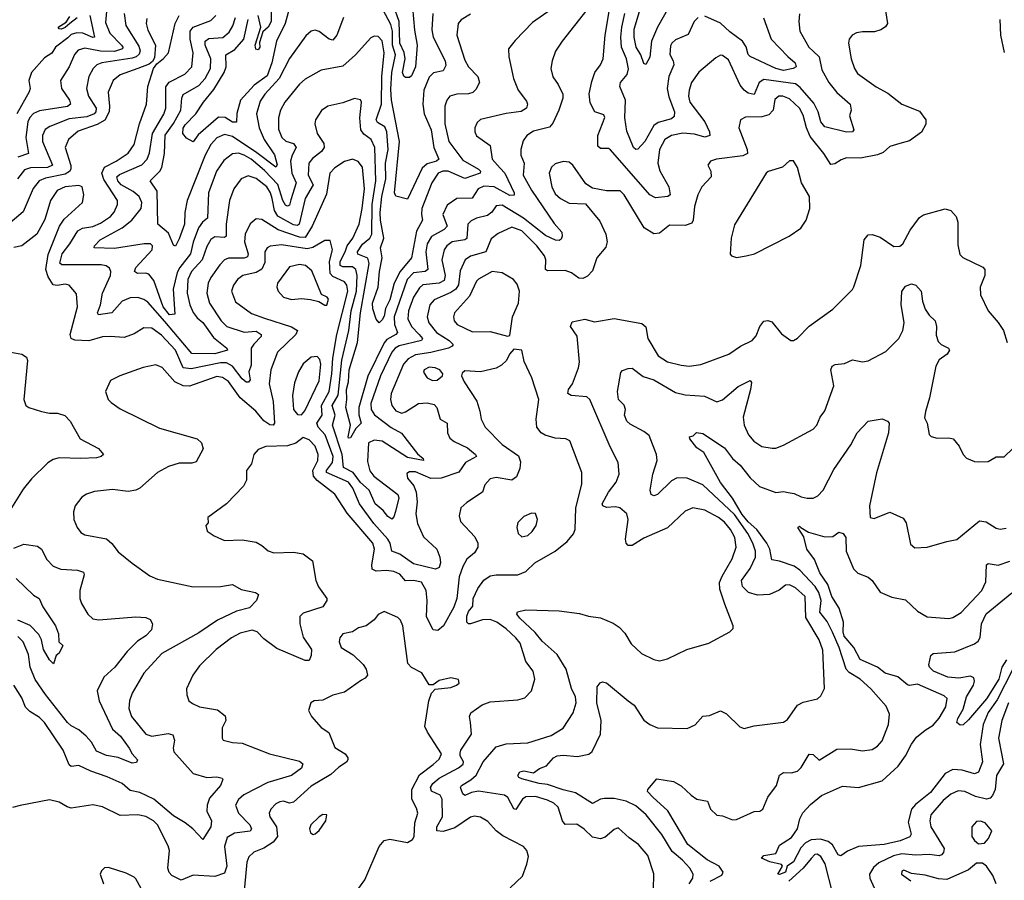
# Model space of a CAD drawing. Extents: x 1443846 to 1577407, y 839182 to 927291.
# Tile 513 of 535: x 1554974 to 1559976, y 903823 to 908194. Entities that reach past the tile are written whole.
import ezdxf

# ---------------------------------------------------------------- set-up
doc = ezdxf.new("R2010")
doc.units = 0

msp = doc.modelspace()

# ---------------------------------------------------------------- linework, layer by layer
at = {"layer": '0CON20XD'}
for points in [[(1558321.1, 908345), (1558214.3, 908155), (1558183.7, 908085), (1558175.9, 908004.1), (1558155, 907966.2), (1558145, 907971.2), (1558130.3, 908015), (1558106.8, 908055), (1558096.2, 908105), (1558095.6, 908145), (1558155, 908344.4)], [(1556362, 908318), (1556323.3, 908175), (1556279, 908085), (1556255, 907975.4), (1556231.5, 907908.5), (1556165, 907860.6), (1556095.8, 907785), (1556077.2, 907717.2), (1556075, 907672.5), (1556055, 907673.2), (1556017.6, 907697.6), (1555985, 907697.9), (1555880.7, 907609.3), (1555855, 907573.8), (1555821.4, 907591.4), (1555802.9, 907615), (1555805, 907642.5), (1555815, 907660.6), (1555869.1, 907715), (1555907.6, 907775), (1555960.3, 907839.7), (1556012.2, 907925), (1556023.2, 907955), (1556021.2, 908015), (1556067.8, 908042.2), (1556112.9, 908095), (1556135.4, 908195)], [(1559363.3, 908305), (1559383.1, 908175), (1559372.6, 908157.4), (1559348.6, 908141.4), (1559317.4, 908132.6), (1559255, 908132.7), (1559225, 908126.7), (1559204, 908115), (1559188.6, 908095), (1559184.3, 908075), (1559197.8, 907995), (1559214.4, 907945), (1559230.8, 907920.8), (1559325, 907852.7), (1559385, 907821.1), (1559455, 907764.3), (1559545, 907729.2), (1559578, 907685), (1559577.3, 907662.7), (1559555, 907622), (1559495, 907578), (1559445, 907565.6), (1559395, 907549.4), (1559360.9, 907519.1), (1559332.4, 907507.6), (1559245, 907490.5), (1559175, 907491.8), (1559147.7, 907482.3), (1559115, 907461.2), (1559095, 907458.9), (1559060, 907515), (1558990.4, 907600.4), (1558971.2, 907645), (1558955, 907708.9), (1558936.3, 907745), (1558885, 907791.8), (1558851.2, 907805), (1558831.2, 907805), (1558810.9, 907789.1), (1558801.6, 907735), (1558779.8, 907710.2), (1558745, 907700.3), (1558660.7, 907699.3), (1558635.8, 907685), (1558627.8, 907645), (1558669.3, 907535), (1558670.9, 907515), (1558647.1, 907502.9), (1558514.2, 907485.8), (1558484, 907475), (1558470.8, 907455), (1558485, 907423.8), (1558487.3, 907395), (1558439.2, 907345), (1558418.9, 907305), (1558402.8, 907245), (1558396.4, 907175), (1558388.9, 907161.1), (1558355, 907148.1), (1558275, 907149.6), (1558225, 907109.1), (1558195.8, 907105.8), (1558147.1, 907137.1), (1558045.6, 907305), (1558025, 907324), (1557955, 907324.3), (1557885, 907337.5), (1557850.9, 907360.9), (1557785, 907454.4), (1557765, 907470.6), (1557735, 907474.4), (1557695, 907461.2), (1557676.2, 907445), (1557664, 907415), (1557676.8, 907345), (1557695, 907310), (1557721.4, 907285), (1557765, 907261.5), (1557848.3, 907258.3), (1557920.9, 907170.9), (1557952.5, 907105), (1557958, 907065), (1557951.7, 907038.3), (1557905.6, 906984.4)], [(1555414.8, 908235.2), (1555409.5, 908179.5), (1555431.3, 908125), (1555491.9, 908065), (1555498.2, 908055), (1555496.2, 908045), (1555455, 908032.1), (1555384.5, 908034.5), (1555305, 908049.3), (1555270.9, 908039.1), (1555252.5, 908017.5), (1555226.1, 907955), (1555180.9, 907885), (1555186.9, 907845), (1555226.4, 907785), (1555232.3, 907765), (1555216.6, 907753.4), (1555075, 907730.4), (1555045, 907716.7), (1555025, 907696.6), (1555016, 907675), (1555004.8, 907595), (1555018.5, 907515), (1554965, 907495.2)], [(1557675, 908245.5), (1557579.8, 908180.2), (1557491.2, 908088.8), (1557457.5, 908045), (1557458.9, 908005), (1557482.9, 907895), (1557506.2, 907835), (1557549.3, 907779.3), (1557553.3, 907765), (1557548.8, 907745), (1557522.1, 907727.9), (1557445, 907718.1), (1557315, 907686.9), (1557298.3, 907671.7), (1557285.6, 907645), (1557285.6, 907625), (1557295, 907604.2), (1557363.5, 907555), (1557374.6, 907485), (1557415, 907440), (1557439.2, 907415), (1557486.5, 907315), (1557487, 907303), (1557465, 907301.5), (1557385, 907345.4), (1557332.4, 907347.6), (1557303.4, 907335), (1557273.4, 907286.6), (1557195, 907285.4), (1557145, 907252.5), (1557124.1, 907205), (1557145.5, 907144.5), (1557131, 907129), (1557066.5, 907093.5), (1557043.6, 907055), (1557037.4, 907015), (1557047.8, 906925), (1557034.5, 906915.5), (1556975, 906907.6), (1556943.2, 906875), (1556877.2, 906685), (1556878, 906645), (1556893.2, 906605), (1556885.5, 906595), (1556840, 906570), (1556825, 906552.2), (1556743.6, 906383.6), (1556696.5, 906225), (1556697.5, 906187.5), (1556708.2, 906145), (1556682.1, 906117.9), (1556655, 906070), (1556645, 906068.8), (1556642.7, 906075), (1556654.7, 906135), (1556630.3, 906225), (1556636.7, 906265), (1556634.7, 906315), (1556644.7, 906355), (1556648.3, 906415), (1556690.1, 906555), (1556706.4, 906705), (1556749.5, 906955), (1556742.2, 906982.2), (1556692.7, 907002.7), (1556689.7, 907015), (1556715, 907053.4), (1556752.9, 907085), (1556763.7, 907105), (1556764, 907255), (1556782.8, 907375), (1556777.7, 907545), (1556760.4, 907585), (1556722.8, 907612.8), (1556707.4, 907635), (1556701.8, 907695), (1556710, 907775), (1556705, 907786.2), (1556675, 907794), (1556615, 907771.9), (1556538.8, 907755), (1556508.2, 907731.8), (1556476.7, 907685), (1556473.1, 907665), (1556485.5, 907615), (1556519.1, 907565), (1556521.2, 907545), (1556508, 907525), (1556461, 907489), (1556443.4, 907465), (1556440, 907405), (1556465.5, 907355), (1556424.3, 907285.7), (1556393.7, 907155), (1556385, 907148.1), (1556365, 907151.9), (1556285, 907196.5), (1556268.7, 907225), (1556256.5, 907285), (1556247.5, 907315), (1556229.3, 907345), (1556175, 907387.9), (1556135, 907401.2), (1556099.5, 907385), (1556062.5, 907335), (1556040, 907275), (1556023, 907155), (1556023.5, 907095), (1556015, 907087.3), (1555965, 907091.3), (1555945, 907078.2), (1555925, 907042.2), (1555901.3, 906975), (1555847.8, 906915), (1555828.4, 906875), (1555824.8, 906805), (1555838.1, 906745), (1555855, 906706.2), (1555875, 906679.5), (1555905.4, 906655.4), (1555959.3, 906579.3), (1556026.9, 906525), (1556030.6, 906515), (1555965, 906497.5), (1555848.7, 906498.7), (1555711.8, 906661.8), (1555625, 906758.4), (1555605, 906773.3), (1555575, 906783.1), (1555535, 906781.1), (1555495.6, 906765), (1555442.9, 906705), (1555374.7, 906694.7), (1555369.1, 906705), (1555384.8, 906745), (1555395.2, 906805), (1555435.4, 906895.4), (1555437.5, 906915), (1555431.1, 906931.1), (1555413.4, 906943.4), (1555388.4, 906948.4), (1555188.8, 906948.8), (1555177.7, 906957.7), (1555189.3, 907005), (1555229.4, 907055), (1555269.1, 907120.9), (1555293.1, 907135), (1555345, 907144.3), (1555385, 907159.8), (1555435, 907193.5), (1555453.5, 907216.5), (1555471.5, 907255), (1555470.3, 907275), (1555401.8, 907381.8), (1555391.3, 907415), (1555405, 907445.6), (1555465, 907475.2), (1555525, 907516.1), (1555555, 907559.4), (1555582.9, 907665), (1555618.7, 907765), (1555624.8, 907855.2), (1555654.5, 907945.5), (1555670.7, 907969.3), (1555705, 907995.8), (1555729.5, 908025), (1555763.9, 908175), (1555784.2, 908215.8)], [(1556252.4, 908265), (1556251.7, 908185), (1556236.6, 908155), (1556208.8, 908131.2), (1556191.8, 908078.2), (1556194.4, 908055), (1556185, 908040), (1556174.4, 908044.4), (1556170, 908065), (1556198.9, 908155), (1556185.2, 908215.2)], [(1557855, 908244.2), (1557730, 908085), (1557696.7, 908033.3), (1557679.4, 907985), (1557673.3, 907945), (1557683.3, 907903.3), (1557709.5, 907865), (1557733.1, 907815), (1557732.9, 907795), (1557713.8, 907735), (1557682.5, 907667.5), (1557665, 907647.1), (1557585, 907627.5), (1557550, 907605), (1557532, 907578), (1557520, 907535), (1557520.9, 907505), (1557536.2, 907465), (1557531.7, 907405), (1557575, 907328), (1557688.9, 907158.9), (1557728.2, 907115), (1557730.5, 907095), (1557725, 907078.8), (1557715, 907071.9), (1557696.4, 907073.6), (1557645, 907097.5), (1557534.3, 907185), (1557425, 907251.6), (1557395, 907247.8), (1557373.3, 907216.7), (1557350.6, 907199.4), (1557294.1, 907185.9), (1557267, 907173), (1557250.8, 907155), (1557245, 907082.1), (1557234.8, 907075.2), (1557170.5, 907065), (1557144.8, 907045.2), (1557130.8, 907025), (1557119, 906975), (1557135.9, 906894.1), (1557131.3, 906868.7), (1557104.6, 906855.4), (1557022.9, 906847.1), (1557005, 906832.5), (1556975.6, 906785), (1556949.8, 906715), (1556946, 906675), (1556964.8, 906635), (1557004.4, 906594.4), (1557019.7, 906575), (1557015.9, 906564.1), (1556902.3, 906537.7), (1556881.7, 906525), (1556865.2, 906505), (1556806.4, 906385), (1556758.1, 906245), (1556759.1, 906215), (1556776.8, 906186.8), (1556862, 906122), (1556914, 906094), (1556995, 905988.9), (1557023.8, 905965), (1557026.2, 905955), (1556945, 905970.6), (1556815, 906053), (1556775, 906057.9), (1556745.7, 906044.3), (1556740.7, 905950.7), (1556752.9, 905902.9), (1556772.9, 905875), (1556895, 905783.3), (1556900.9, 905765), (1556883.8, 905696.2), (1556875, 905668.8), (1556865, 905658), (1556845, 905670.6), (1556821.3, 905701.3), (1556780.2, 905735), (1556749.3, 905805), (1556705, 905843), (1556668.6, 905895), (1556619.4, 905919.4), (1556612.8, 905985), (1556563.3, 906135), (1556576.8, 906185), (1556561.1, 906235), (1556592.6, 906287.4), (1556611.3, 906465), (1556645.9, 906615), (1556658.1, 906715), (1556684.5, 906815), (1556688.6, 906895), (1556681.2, 906925), (1556665, 906938.5), (1556615, 906939.5), (1556602.5, 906945), (1556602.7, 906965), (1556628, 907015)], [(1557073.1, 908225), (1557067.1, 908142.9), (1557074.5, 908104.5), (1557135.2, 907985.2), (1557138.6, 907961.4), (1557125.3, 907934.7), (1557075.7, 907924.3), (1557055, 907901.8), (1557026.5, 907835), (1557022.2, 907765), (1557029.4, 907715), (1557065.2, 907635), (1557078.4, 907545), (1557102.7, 907485), (1557092.2, 907475), (1557045, 907461.4), (1557019.5, 907440.5), (1556945, 907283.1), (1556885, 907297.5), (1556877.5, 907315), (1556904.1, 907575), (1556863.1, 907785), (1556860.4, 907840.4), (1556865.3, 907925), (1556883.9, 908015), (1556868.6, 908065), (1556868.7, 908135), (1556860, 908169.9), (1556819.8, 908245)], [(1556969.4, 908255), (1556980.7, 908140.7), (1556994, 908065), (1556984.4, 907955), (1556965, 907908), (1556955, 907900.8), (1556935, 907900), (1556925, 907907.5), (1556919.4, 907925), (1556932, 907995), (1556926.8, 908026.8), (1556905.9, 908075), (1556902.2, 908185), (1556872.8, 908265)], [(1558936.4, 908223.6), (1558932.2, 908185), (1558936.7, 908135), (1558982.9, 908055), (1559005, 908033.3), (1559036.1, 908005), (1559049.2, 907939.2), (1559084.5, 907874.5), (1559124.8, 907824.8), (1559193.8, 907765), (1559197.5, 907735), (1559190, 907705), (1559211.9, 907635), (1559205, 907624.6), (1559175, 907623.2), (1559065, 907648.9), (1559045, 907674.3), (1559031.1, 907725), (1559009.1, 907769.1), (1558939.9, 907849.9), (1558915, 907868.4), (1558755, 907889.8), (1558731.5, 907875), (1558705.9, 907814.1), (1558675, 907821.3), (1558655, 907835.3), (1558635, 907861.2), (1558575, 907990), (1558545, 908012.5), (1558535, 908014), (1558510.2, 907999.8), (1558425, 907927.5), (1558387.1, 907875), (1558375, 907836.2), (1558371.2, 907805), (1558379.4, 907775), (1558455.2, 907675), (1558479.1, 907625), (1558480, 907605), (1558455, 907597.5), (1558402.2, 907612.2), (1558343.1, 907616.9), (1558284.8, 907605.2), (1558251.2, 907585), (1558225.2, 907535), (1558215.7, 907465), (1558226.4, 907426.4), (1558272.7, 907345), (1558278.1, 907305), (1558267.5, 907295), (1558205, 907289.1), (1558175, 907304.5), (1557975, 907532.9), (1557965, 907539.3), (1557925, 907539.6), (1557911.1, 907551.1), (1557911.9, 907605), (1557946.4, 907696.4), (1557940.9, 907710.9), (1557896, 907726), (1557871.5, 907771.5), (1557866.4, 907816.4), (1557880.7, 907879.3), (1557895.3, 907925), (1557925.4, 907965), (1557938.7, 907995), (1557949, 908115), (1557970.4, 908245)], [(1555620, 908200), (1555616.5, 908175), (1555625, 908140), (1555663.8, 908065), (1555659.3, 908000.7), (1555648.9, 907981.1), (1555631.9, 907968.1), (1555575, 907945.2), (1555485, 907912.9), (1555448.9, 907885), (1555424.2, 907825), (1555431.2, 907755), (1555428.4, 907725), (1555406.4, 907683.6), (1555368.4, 907661.6), (1555271.9, 907628.1), (1555222.5, 907585), (1555206, 907544), (1555233.4, 907453.4), (1555234.1, 907435), (1555227.2, 907422.8), (1555205, 907409.8), (1555105, 907389.7), (1555072.5, 907375), (1555043.3, 907336.7), (1554992.1, 907217.9), (1554925, 907162.6)], [(1555330, 908215), (1555354.4, 908105.6), (1555345, 908102.9), (1555295, 908125.2), (1555265, 908127.5), (1555235, 908118.6), (1555217.9, 908102.1), (1555156.8, 908055), (1555137, 908023), (1555100.5, 907999.5), (1555034.8, 907925), (1555021.4, 907885), (1555026.7, 907845), (1555021.9, 907828.1), (1554959.8, 907715)], [(1555504.3, 908225), (1555513.6, 908163.6), (1555579.8, 908059.8), (1555586.1, 908035), (1555581.8, 908018.2), (1555565.3, 908005), (1555545, 907998.9), (1555391.4, 907975), (1555366.3, 907963.7), (1555347.3, 907945), (1555324.7, 907905), (1555314.2, 907845), (1555324.2, 907805), (1555362.7, 907745), (1555361.7, 907725), (1555352.4, 907715), (1555315, 907701.1), (1555225, 907690), (1555128, 907652), (1555104.4, 907635.6), (1555090, 907605), (1555089.8, 907575), (1555141.2, 907455), (1555115, 907442.7), (1555028.9, 907441.1), (1554998.1, 907431.9), (1554963, 907385)], [(1555266.3, 908203.7), (1555228.1, 908175), (1555205, 908154.4), (1555185, 908146.2), (1555175, 908146.7), (1555168.8, 908155), (1555209.5, 908180.5), (1555229.5, 908210.5)], [(1556351.7, 907278.3), (1556345, 907251.1), (1556335, 907247.3), (1556325, 907251.8), (1556310.8, 907275), (1556285, 907356.5), (1556218.5, 907428.5), (1556149.8, 907485), (1556115, 907505.8), (1556085, 907516.7), (1556055, 907512.7), (1556011.2, 907478.8), (1555974.8, 907425.2), (1555934.2, 907315), (1555927.7, 907185), (1555902.6, 907165), (1555883.1, 907136.9), (1555855.4, 907064.6), (1555842.5, 907005), (1555787.1, 906935), (1555775, 906909.3), (1555754.1, 906825), (1555762.2, 906697.8), (1555735, 906694.5), (1555702.7, 906735), (1555655, 906868.9), (1555630.7, 906900.7), (1555615, 906906.5), (1555572.5, 906905), (1555556.9, 906915), (1555563.8, 906935), (1555647.1, 907025), (1555649.5, 907045), (1555638, 907055), (1555605.9, 907055.9), (1555455, 907031.7), (1555352.5, 907035), (1555354.3, 907045), (1555383.6, 907075), (1555495, 907137.3), (1555543.6, 907176.4), (1555590.5, 907235), (1555595.2, 907265), (1555580.8, 907295), (1555551, 907321), (1555488.9, 907355), (1555472, 907375), (1555467.1, 907395), (1555481.7, 907408.3), (1555595, 907456.8), (1555621.2, 907485), (1555632.8, 907517.2), (1555649.3, 907615), (1555706.7, 907713.3), (1555717.2, 907745), (1555716.5, 907853.5), (1555733.2, 907876.8), (1555813, 907917), (1555848.9, 907955), (1555855.8, 908025), (1555839.8, 908095), (1555839.8, 908135), (1555855, 908155.7), (1555945, 908188.9), (1555970.8, 908215)], [(1556619.3, 908205), (1556585.3, 908115), (1556565, 908089.5), (1556545.8, 908095), (1556495, 908134.4), (1556475, 908140.6), (1556455, 908135.7), (1556428.1, 908111.9), (1556345, 907996.9), (1556292.4, 907895), (1556218.8, 907815), (1556195, 907780), (1556177.9, 907715), (1556191.5, 907645), (1556215.6, 907585), (1556268, 907508), (1556283, 907457), (1556275, 907444.7), (1556178.4, 907518.4), (1556055, 907600.9), (1556015, 907611), (1555975, 907594.3), (1555945, 907559.7), (1555916.2, 907505), (1555824.2, 907275), (1555812.9, 907215), (1555810.9, 907155), (1555785, 907081.2), (1555765, 907044), (1555755, 907048.8), (1555729.7, 907109.8), (1555675.7, 907155), (1555673.4, 907323.4), (1555637.5, 907375), (1555686.2, 907423.8), (1555696.2, 907443.8), (1555709.6, 907515), (1555712.9, 907607.1), (1555755, 907666.5), (1555792.1, 907735), (1555797.8, 907795), (1555805, 907813.5), (1555885, 907858.9), (1555915.7, 907895), (1555943.9, 907945), (1555945.5, 907995), (1555915.8, 908065), (1555916.7, 908085), (1555935, 908098.5), (1556006.1, 908103.9), (1556039.1, 908130.9), (1556057.7, 908162.3), (1556070.4, 908205)], [(1557265, 908221.3), (1557216.4, 908193.6), (1557201.2, 908175), (1557194.7, 908115), (1557235, 907988), (1557253.8, 907955), (1557302.2, 907905), (1557310, 907875), (1557291.2, 907838.8), (1557276.4, 907823.6), (1557253.5, 907816.5), (1557194.3, 907815.7), (1557160, 907805), (1557144.2, 907785.8), (1557133.9, 907755), (1557134.3, 907665), (1557154.2, 907575), (1557225, 907480.9), (1557305, 907435.3), (1557314.5, 907425), (1557314.3, 907415), (1557235, 907386.8), (1557150.8, 907425), (1557124.3, 907425), (1557100.4, 907415), (1557067.5, 907365), (1557017.5, 907235), (1557015.9, 907205), (1557020.4, 907175), (1556990.5, 907119.5), (1556964.8, 906985), (1556907.6, 906915), (1556876.9, 906855), (1556855, 906770.9), (1556832.2, 906727.7), (1556825, 906688.1), (1556815, 906668.9), (1556800, 906655), (1556785, 906673.3), (1556768.8, 906725), (1556766.5, 906755), (1556796, 906835), (1556801.6, 906915), (1556816, 906984), (1556807.5, 907035), (1556824.6, 907085), (1556806.6, 907175), (1556804.9, 907215), (1556813.3, 907295), (1556834.6, 907385), (1556832, 907465), (1556845.9, 907535), (1556839.1, 907625), (1556829.5, 907649.5), (1556791.7, 907671.7), (1556785.2, 907685), (1556812.5, 907765), (1556814, 907905), (1556825.9, 908025), (1556815, 908085.8), (1556795, 908108.6), (1556775, 908110.8), (1556758.3, 908101.7), (1556680.6, 908015), (1556615, 907957.9), (1556505, 907938.2), (1556425, 907891.8), (1556395, 907865.5), (1556321.1, 907775), (1556299.1, 907735), (1556288.2, 907695), (1556288.5, 907638.5), (1556305.6, 907595.6), (1556326, 907576), (1556365, 907564.3), (1556378.6, 907545), (1556358, 907505), (1556350.4, 907475), (1556356.2, 907415), (1556379.3, 907365), (1556351.7, 907278.3)], [(1558421.2, 908205), (1558401.1, 908185), (1558370.7, 908119.3), (1558305, 908091.8), (1558286.5, 908075), (1558279.9, 908060.1), (1558277.2, 908017.3), (1558293.9, 907985), (1558296.7, 907965), (1558272.6, 907905), (1558263.8, 907845), (1558271.2, 907801.2), (1558301.1, 907725), (1558298.4, 907701.6), (1558285, 907690.9), (1558217.6, 907672.4), (1558195, 907656.8), (1558149.7, 907575), (1558115, 907536.9), (1558105, 907534.4), (1558093.3, 907545), (1558058, 907628), (1558048, 907695), (1558051.6, 907785), (1558022.3, 907855), (1558026.2, 907875), (1558060.6, 907915), (1558066.5, 907943.5), (1558057, 907995), (1558031.3, 908055), (1558027.8, 908105), (1558032.8, 908155), (1558048.1, 908225)], [(1558752.7, 908202.7), (1558792.4, 908095), (1558876.3, 908006.3), (1558914.3, 907975), (1558919.4, 907955), (1558904, 907945), (1558855, 907936.2), (1558815.5, 907945), (1558685, 908006.2), (1558675, 908017.1), (1558665.2, 908055.2), (1558646.6, 908085), (1558581.4, 908131.4), (1558535, 908176), (1558455, 908211.5)], [(1559977.6, 908027.6), (1559959.2, 908115), (1559955.8, 908195)], [(1556628, 907015), (1556638.2, 907045), (1556666.7, 907085), (1556698.1, 907155), (1556714.8, 907234.8), (1556725.1, 907335), (1556715, 907444.3), (1556694.2, 907474.2), (1556665, 907484.6), (1556625, 907473.6), (1556575, 907440.9), (1556549.6, 907415), (1556532.6, 907307.4), (1556460.8, 907145), (1556425, 907088.1), (1556395, 907089), (1556286.6, 907126.6), (1556205, 907179.5), (1556175, 907183.1), (1556145, 907156.9), (1556120, 907105), (1556115.8, 907065), (1556134.7, 907005), (1556130.7, 906989.3), (1556115, 906983.1), (1556035, 906983.1), (1556015, 906973.8), (1555991.6, 906948.4), (1555944.7, 906885), (1555931.2, 906855), (1555924.7, 906805.3), (1555937.7, 906755), (1555998.2, 906665), (1556026.3, 906636.3), (1556115, 906607.6), (1556175, 906612.7), (1556200.9, 906595), (1556200.9, 906585), (1556163.4, 906546.6), (1556150.6, 906525), (1556150.6, 906439.4), (1556137.9, 906405), (1556145.4, 906365), (1556136.9, 906353.1), (1556125, 906353.6), (1556105, 906369.8), (1556055, 906433.4), (1556025, 906451.1), (1555995, 906451.3), (1555845, 906420.4), (1555805.1, 906425.1), (1555765, 906516.3), (1555695, 906592.2), (1555645, 906628), (1555605, 906628.2), (1555555, 906598.5), (1555505, 906580), (1555434.6, 906584.6), (1555395, 906582.7), (1555325, 906563.5), (1555255, 906566.6), (1555235.6, 906575), (1555230.8, 906595), (1555268.2, 906735), (1555262, 906802), (1555225, 906845.5), (1555205, 906850.8), (1555165, 906843.2), (1555145, 906847.1), (1555118.7, 906888.7), (1555106.6, 906925), (1555118, 907002), (1555176.2, 907145), (1555200.1, 907179.9), (1555292.9, 907265), (1555300, 907305), (1555291.2, 907345), (1555275, 907351.9), (1555205, 907344.1), (1555164.5, 907325.5), (1555130.7, 907275), (1555101.2, 907178.8), (1555061.9, 907105), (1554985, 907045.6), (1554943.8, 907036.2)], [(1558616.4, 906986.4), (1558665, 906994), (1558706.7, 907005), (1558883.8, 907095), (1558943.3, 907135), (1558970, 907175), (1558988, 907235), (1558986.2, 907295), (1558945.5, 907365.5), (1558925, 907442.5), (1558905, 907477.5), (1558885, 907476.7), (1558850, 907445), (1558776.8, 907423.2), (1558766, 907415), (1558605, 907152.5), (1558588.8, 907085), (1558583.6, 907003.6), (1558590, 906995), (1558616.4, 906986.4)], [(1558194.5, 903775), (1558196.3, 903856.3), (1558165, 903949.2), (1558118.6, 904005), (1558069.7, 904039.7), (1558015, 904090), (1557995, 904081.2), (1557948.2, 904041.8), (1557925, 904033.6), (1557885, 904041.8), (1557842.4, 904082.4), (1557805, 904108.8), (1557745, 904106.9), (1557732.1, 904125), (1557709.3, 904195), (1557688.5, 904215), (1557655, 904230.8), (1557595, 904249.3), (1557545, 904247.9), (1557528.9, 904235), (1557495, 904183.3), (1557485, 904186.7), (1557454.1, 904244.1), (1557436.5, 904256.5), (1557304.4, 904275.6), (1557270, 904270), (1557235, 904254.5), (1557225, 904262), (1557213.6, 904295), (1557219.4, 904305), (1557266.9, 904333.1), (1557293.4, 904356.6), (1557328.2, 904425), (1557395, 904501.2), (1557445, 904515.6), (1557555, 904521.1), (1557675, 904558.2), (1557734.6, 904595.4), (1557786.5, 904673.5), (1557800.7, 904725), (1557798.2, 904755), (1557777.4, 904797.4), (1557751.2, 904895), (1557705, 904970.7), (1557627.8, 905037.8), (1557592.5, 905082.5), (1557515.2, 905155.2), (1557500.5, 905175), (1557503.6, 905186.4), (1557545, 905197.6), (1557715, 905191.8), (1557818.9, 905178.9), (1557864.6, 905164.6), (1557925, 905156.9), (1557989.3, 905129.3), (1558019.3, 905109.3), (1558047.9, 905077.9), (1558080, 905025), (1558133.3, 904975), (1558195, 904944.2), (1558225, 904938), (1558265, 904948), (1558363.3, 904995), (1558475, 905028), (1558582.5, 905085), (1558598, 905102), (1558598.8, 905115), (1558556.7, 905225), (1558531.7, 905301.8), (1558528.9, 905335), (1558542.1, 905367.9), (1558594, 905455), (1558614.7, 905515.3), (1558607.9, 905565), (1558584.7, 905605), (1558555, 905642.5), (1558525, 905665.8), (1558455, 905703.6), (1558394.6, 905715.4), (1558355, 905698.6), (1558265, 905613.6), (1558145, 905560), (1558085, 905523.3), (1558065, 905522.9), (1558054.7, 905534.7), (1558051.1, 905555), (1558066.2, 905655), (1558058.1, 905685), (1558023.8, 905715), (1558000.6, 905720.6), (1557955, 905717.1), (1557937.5, 905725), (1557933.5, 905735), (1557965.8, 905795), (1558004.6, 905845), (1558018.9, 905885), (1558014.3, 905945), (1557973.8, 906023.8), (1557870.8, 906265), (1557855, 906278.6), (1557775, 906285.5), (1557758.9, 906295), (1557762.9, 906315), (1557782.5, 906345), (1557813.6, 906425), (1557818.8, 906455), (1557806.9, 906586.9), (1557772, 906635), (1557780.9, 906659.1), (1557845, 906673.1), (1557895, 906658.9), (1557995, 906676.9), (1558135, 906651.1), (1558154.6, 906634.6), (1558165.5, 906575), (1558217.1, 906487.1), (1558265, 906455.6), (1558335, 906438.9), (1558375, 906434.4), (1558435, 906442.2), (1558576.2, 906495), (1558636.2, 906535), (1558695.4, 906564.6), (1558715, 906588), (1558734.5, 906635), (1558755, 906662.2), (1558775, 906665.6), (1558795, 906659.4), (1558845, 906599.2), (1558892.5, 906565), (1558905, 906563.8), (1558925, 906576.2), (1558985, 906638.1), (1559105, 906724), (1559205, 906823.8), (1559212.2, 906837.8), (1559246.9, 906945), (1559264.4, 907075), (1559285, 907100.8), (1559305, 907102.9), (1559345, 907089.2), (1559415, 907042), (1559445, 907042.9), (1559460, 907055), (1559497.8, 907125), (1559545, 907190), (1559565, 907202.5), (1559675, 907232.5), (1559703.8, 907225), (1559732, 907195), (1559740, 907165), (1559740.3, 907129.7), (1559740.9, 907050.9), (1559751.1, 907001.1), (1559765.8, 906985.8), (1559867.6, 906937.6), (1559877.5, 906925), (1559876.9, 906895), (1559852.9, 906835), (1559855.8, 906795.8), (1559894.2, 906715), (1559945, 906656.7), (1559972, 906615), (1559991.2, 906555)], [(1557905.6, 906984.4), (1557885, 906918), (1557858.9, 906891.1), (1557835, 906880), (1557815, 906881.4), (1557777.5, 906907.5), (1557745, 906919.7), (1557655, 906919.1), (1557645.5, 906925.5), (1557647.6, 906975), (1557640.3, 906995), (1557602.1, 907045), (1557525, 907120.7), (1557475, 907139.7), (1557405, 907108.2), (1557369.8, 907080.2), (1557342.7, 907015), (1557265, 906993.2), (1557236.5, 906973.5), (1557212.2, 906917.8), (1557203.2, 906846.8), (1557189.8, 906825), (1557165, 906808.1), (1557079.5, 906770.5), (1557057.6, 906745), (1557043.5, 906685), (1557052.5, 906655), (1557091.9, 906605), (1557156.2, 906565), (1557175.5, 906545), (1557170.5, 906535), (1557151.9, 906525), (1557062.8, 906502.8), (1556985, 906491.6), (1556948.5, 906471.5), (1556924.8, 906445.2), (1556860.9, 906295), (1556857.7, 906265), (1556864.6, 906235), (1556885, 906207.3), (1556915, 906196.2), (1556935, 906202), (1557000.8, 906245), (1557045, 906248.7), (1557079.7, 906239.7), (1557093.3, 906225), (1557111.1, 906165), (1557146.5, 906145), (1557148, 906095), (1557159.1, 906069.1), (1557181.3, 906051.3), (1557249.1, 906019.1), (1557290.5, 905985), (1557294.4, 905975), (1557238.8, 905945), (1557204.7, 905895.3), (1557115, 905864.8), (1557063.7, 905863.7), (1556985, 905898.4), (1556955, 905897.8), (1556941.1, 905888.9), (1556943.8, 905865), (1556975.9, 905825.9), (1556987.6, 905795), (1556993.7, 905745), (1556986.2, 905685), (1556994.8, 905635), (1557025, 905567.3), (1557093.5, 905505), (1557109.2, 905465), (1557111.8, 905435), (1557105, 905412.5), (1557086.4, 905403.6), (1556975, 905431.2), (1556905, 905480), (1556864.8, 905494.8), (1556856, 905535), (1556845.2, 905555), (1556773.6, 905635), (1556700.9, 905735), (1556666.5, 905815), (1556645.4, 905845.4), (1556532.3, 905895), (1556532.1, 905905), (1556563.9, 905945), (1556566.2, 905975), (1556526.7, 906085), (1556490.4, 906125), (1556483.3, 906145), (1556510.4, 906185), (1556507, 906235), (1556545.9, 906305), (1556559.8, 906395), (1556565.5, 906474.5), (1556584.5, 906595), (1556641.2, 906815), (1556635.8, 906845.8), (1556625, 906863.2), (1556565, 906889.4), (1556551.5, 906905), (1556547.4, 906965), (1556563.6, 907025), (1556552.1, 907072.1), (1556525, 907072.7), (1556462.6, 907037.4), (1556435, 907029.9), (1556305, 907051.1), (1556246.2, 907043.8), (1556231.5, 907035), (1556219.3, 907015), (1556219, 906961), (1556205, 906927.4), (1556175, 906909.3), (1556108.1, 906895), (1556081.2, 906875), (1556059.6, 906845), (1556050.7, 906815), (1556070.9, 906760.9), (1556151.5, 906701.5), (1556218.1, 906678.1), (1556354.8, 906634.8), (1556386.2, 906615), (1556376.4, 906595), (1556284.5, 906505), (1556249.6, 906415), (1556240.8, 906345), (1556261.3, 906255), (1556268, 906145), (1556261.2, 906135), (1556245, 906135.9), (1556215, 906156.5), (1556173.4, 906205), (1556093.4, 906273.4), (1556035, 906355.9), (1556005, 906376.3), (1555975, 906381.3), (1555836.6, 906333.4), (1555805, 906334.7), (1555762.7, 906355), (1555697.9, 906427.9), (1555665, 906440.6), (1555602.2, 906427.8), (1555482.5, 906385), (1555435, 906361.2), (1555410, 906305), (1555424.2, 906265), (1555439.7, 906249.7), (1555485, 906218), (1555685, 906120), (1555876.2, 906065), (1555897.5, 906045), (1555905.7, 906015), (1555870.9, 905949.1), (1555848.5, 905941.5), (1555785, 905941.8), (1555730, 905925), (1555675, 905894.5), (1555584.7, 905815.3), (1555565, 905804.5), (1555525, 905798.2), (1555445, 905807.9), (1555355, 905797.8), (1555313.3, 905785), (1555290.3, 905769.7), (1555256, 905725), (1555248, 905695), (1555250, 905655), (1555266, 905615), (1555285, 905590), (1555305, 905577.5), (1555415, 905557.5), (1555443.1, 905533.1), (1555475, 905490.6), (1555545, 905434.2), (1555635, 905369.2), (1555675, 905353.1), (1555855, 905314.3), (1555995, 905314.6), (1556055, 905325.6), (1556099.4, 905299.4), (1556172.5, 905285), (1556186.7, 905275), (1556178, 905245), (1556142.3, 905207.7), (1556075, 905190.2), (1555978.5, 905145), (1555885, 905080.3), (1555695.6, 904975), (1555605.3, 904874.7), (1555545, 904774), (1555531.5, 904735), (1555528.9, 904695), (1555541.5, 904655), (1555615.6, 904565.6), (1555645, 904556.1), (1555728.1, 904568.1), (1555752.7, 904562.7), (1555760.7, 904535), (1555753.5, 904495), (1555757.1, 904475), (1555855, 904365.4), (1555924.7, 904344.7), (1555975, 904348.5), (1556002.3, 904342.3), (1556005.8, 904335), (1555993.8, 904305), (1555939.2, 904240.9), (1555926.1, 904205), (1555924.7, 904174.7), (1555948.8, 904125), (1555944.6, 904095), (1555905, 904030), (1555853.6, 904085), (1555815, 904115.8), (1555755, 904150.7), (1555655.2, 904235.2), (1555585, 904269.8), (1555535, 904279.6), (1555495, 904315.4), (1555419, 904349), (1555335, 904377.1), (1555275, 904405.9), (1555235, 904401.8), (1555225, 904408.9), (1555194.7, 904485), (1555100, 904625), (1555075, 904650.5), (1555025, 904680), (1555003.2, 904703.2), (1554985, 904749.2), (1554944.7, 904814.7)], [(1556535, 906743.3), (1556543.8, 906775), (1556536.7, 906785), (1556508, 906798), (1556458.5, 906918.5), (1556425.8, 906945.8), (1556395, 906950.7), (1556345, 906939.5), (1556283.1, 906855), (1556280.6, 906835), (1556286.9, 906815), (1556315, 906784.5), (1556355, 906773.6), (1556405, 906777.5), (1556452.1, 906772.1), (1556493.3, 906763.3), (1556525, 906743.3), (1556535, 906743.3)], [(1557453, 906587), (1557465, 906590), (1557478.2, 906685), (1557507.9, 906755), (1557512.5, 906815), (1557500.9, 906850.9), (1557483.5, 906873.5), (1557425, 906907.5), (1557375, 906914.4), (1557305, 906876.5), (1557295, 906865.6), (1557259.5, 906790.5), (1557182.7, 906705), (1557178.2, 906685), (1557181.8, 906665), (1557197.1, 906645), (1557275, 906609.3), (1557365, 906610.5), (1557453, 906587)], [(1559065, 906207.5), (1559110, 906335), (1559095.6, 906415), (1559102, 906435), (1559116.9, 906443.1), (1559165, 906448.6), (1559205, 906465.7), (1559255, 906455.8), (1559285, 906461.4), (1559375, 906509.4), (1559441.2, 906575), (1559460.4, 906615), (1559467.3, 906655), (1559453.1, 906746.9), (1559455.8, 906814.2), (1559475, 906841.2), (1559505, 906852.5), (1559527.5, 906845), (1559554.2, 906815), (1559560.8, 906765), (1559575, 906724.3), (1559595, 906692.5), (1559624.5, 906665), (1559631.5, 906635), (1559630.9, 906590.9), (1559639.5, 906559.5), (1559654.7, 906544.7), (1559692.5, 906525), (1559698.6, 906515), (1559685.6, 906495), (1559645, 906465.8), (1559628.8, 906435), (1559596.3, 906273.7), (1559576.2, 906203.8), (1559571.1, 906171.1), (1559584.2, 906144.2), (1559595, 906087.5), (1559605, 906076.7), (1559635, 906068), (1559695, 906070.8), (1559715.6, 906065.6), (1559747.3, 906027.3), (1559766.4, 905986.4), (1559785, 905967.5), (1559825, 905950), (1559845, 905948), (1559895, 905950), (1559935, 905974), (1559975, 905974), (1560065, 906060.8)], [(1554835, 906522.2), (1554985.4, 906495.4), (1555009.2, 906479.2), (1555013.2, 906463.2), (1554994.4, 906265), (1555006, 906235), (1555020, 906225), (1555085, 906204.5), (1555125, 906196.2), (1555166.2, 906196.2), (1555202.9, 906182.9), (1555230.5, 906155), (1555280.6, 906065), (1555375, 906016.4), (1555400, 905985), (1555388.8, 905975), (1555365, 905969.1), (1555284.7, 905964.7), (1555175, 905968.5), (1555145, 905961.1), (1555116.9, 905943.1), (1555035, 905861.4), (1554991.2, 905808.8), (1554931.9, 905715)], [(1557465.8, 903785), (1557528, 903845), (1557551.2, 903905), (1557558.8, 903945), (1557550, 903975), (1557534.3, 903994.3), (1557429.1, 904049.1), (1557395, 904074.4), (1557352.8, 904122.8), (1557315, 904144.4), (1557285, 904148.5), (1557265, 904143.5), (1557185, 904089.6), (1557125, 904071.8), (1557093.1, 904075), (1557093.8, 904095), (1557121.7, 904145), (1557120.9, 904235), (1557110.5, 904255), (1557066.8, 904276.8), (1557060.5, 904295), (1557073.1, 904315), (1557105, 904342.4), (1557203.8, 904395), (1557226.3, 904413.7), (1557228.6, 904425), (1557211.7, 904455), (1557211.3, 904468.7), (1557215.3, 904484.7), (1557270, 904565), (1557264.4, 904624.4), (1557259.1, 904655), (1557265.9, 904674.1), (1557324, 904715), (1557365, 904730.4), (1557505, 904739.4), (1557539.7, 904750.3), (1557574.2, 904785), (1557590.8, 904845), (1557582.5, 904885), (1557545.3, 904935.3), (1557517, 905027), (1557495.4, 905055), (1557445, 905100.3), (1557397.9, 905135), (1557365, 905147.4), (1557325, 905145.9), (1557265, 905125.6), (1557255, 905125.6), (1557245.6, 905135), (1557245.3, 905165), (1557255, 905188.2), (1557276.9, 905215), (1557278.6, 905255), (1557301.7, 905305), (1557332.9, 905347.1), (1557365, 905368.9), (1557395, 905375.4), (1557504.6, 905375.4), (1557545, 905391.2), (1557591.9, 905435), (1557695, 905495.6), (1557756.3, 905543.7), (1557787.3, 905582.7), (1557796.2, 905605), (1557800, 905715), (1557830.4, 905835), (1557830, 905895), (1557768.2, 906055), (1557748.8, 906065), (1557695, 906068.7), (1557643.5, 906083.5), (1557622.9, 906095), (1557602.2, 906125), (1557598.2, 906165), (1557611.1, 906265), (1557575.5, 906375.5), (1557537.7, 906457.7), (1557526, 906515), (1557485, 906520), (1557463.3, 906495), (1557447, 906463), (1557421.3, 906438.7), (1557395, 906424.4), (1557315, 906406.2), (1557235, 906410), (1557221.2, 906398.8), (1557219.2, 906385), (1557231.9, 906355), (1557296.1, 906256.1), (1557311.8, 906205), (1557318.5, 906165), (1557339.2, 906125), (1557426.1, 906036.1), (1557508.4, 905978.4), (1557518, 905948), (1557514.8, 905915), (1557497.3, 905872.7), (1557475, 905855.3), (1557395, 905868.5), (1557365, 905862.5), (1557338, 905832), (1557325.4, 905794.6), (1557245, 905741.4), (1557215.8, 905714.2), (1557207.1, 905675), (1557214.3, 905645), (1557286.8, 905566.8), (1557301.2, 905535), (1557302.2, 905515), (1557285, 905487.1), (1557245, 905454.3), (1557225, 905417.5), (1557206.7, 905365), (1557194.7, 905255), (1557179, 905211), (1557127.1, 905115), (1557098.3, 905091.7), (1557074.5, 905095), (1557040.8, 905160.8), (1557044.7, 905244.8), (1557039.8, 905295), (1557015, 905336.9), (1556975, 905346.3), (1556933.5, 905343.5), (1556905, 905378.4), (1556875, 905392.1), (1556837, 905397), (1556785, 905392.6), (1556765, 905403.9), (1556762.5, 905425), (1556776.7, 905505), (1556768.2, 905535), (1556637.3, 905687.3), (1556574.6, 905785), (1556485, 905852.9), (1556466.8, 905875), (1556462.8, 905905), (1556488.3, 905955), (1556491.1, 905985), (1556475, 906028.5), (1556445, 906060.9), (1556415, 906071.4), (1556376.8, 906043.2), (1556335, 906029.3), (1556224.4, 906025.6), (1556185, 906011.2), (1556164.2, 905985), (1556151.3, 905938.7), (1556125.8, 905905), (1556125.6, 905855), (1556110.8, 905825)], [(1556405, 906187.5), (1556422.2, 906207.8), (1556495, 906359.2), (1556504.2, 906445), (1556498.4, 906468.4), (1556485, 906482.9), (1556455, 906480.6), (1556415, 906445.6), (1556390.4, 906405), (1556370.5, 906349.5), (1556360, 906285), (1556364.7, 906215), (1556385, 906188.6), (1556405, 906187.5)], [(1557071.8, 906361.8), (1557095, 906362.7), (1557122.1, 906385), (1557123.8, 906395), (1557108.5, 906415), (1557085, 906425.6), (1557055, 906429.3), (1557028.5, 906415), (1557025.8, 906404.2), (1557045, 906374.6), (1557071.8, 906361.8)], [(1558375.4, 903805), (1558393.1, 903835), (1558395.4, 903855), (1558378, 903885), (1558341.9, 903925), (1558289, 903969), (1558236.6, 904056.6), (1558156.4, 904156.4), (1558105, 904200.7), (1558056, 904226), (1557995, 904238.1), (1557945, 904239.5), (1557924, 904236), (1557885, 904213.3), (1557798.1, 904268.1), (1557735, 904282.3), (1557655, 904310), (1557613.8, 904315), (1557525, 904338.8), (1557510.6, 904345), (1557505.6, 904355), (1557515, 904374.4), (1557535, 904379.6), (1557585, 904368.5), (1557615, 904390.5), (1557650, 904405), (1557686, 904445), (1557705, 904456.2), (1557735, 904459.6), (1557808.1, 904451.9), (1557865, 904464.6), (1557883.3, 904476.7), (1557924.3, 904565.7), (1557927.5, 904635), (1557905.4, 904725), (1557907.8, 904805), (1557923.7, 904826.3), (1557935, 904831.4), (1557955, 904825.7), (1558065, 904734.5), (1558095, 904711.9), (1558145, 904636), (1558175, 904614.4), (1558215, 904596.9), (1558365, 904593.8), (1558405, 904613.3), (1558445, 904656.7), (1558479.3, 904660.7), (1558535, 904683.3), (1558565, 904668.8), (1558632.1, 904602.1), (1558655, 904593.8), (1558705, 904607.5), (1558855, 904627.1), (1558875, 904640), (1558925, 904712.9), (1558955, 904727.5), (1559026.7, 904745), (1559045, 904760), (1559062.5, 904797.5), (1559055, 904992.5), (1559036.1, 905045), (1558968.5, 905158.5), (1558964.4, 905265), (1558915, 905308.8), (1558885, 905324.5), (1558865, 905321.8), (1558832.9, 905297.1), (1558783.3, 905275), (1558721.9, 905271.9), (1558677.1, 905285), (1558646.7, 905315), (1558640.4, 905345), (1558685, 905406.2), (1558711.7, 905465), (1558712, 905495), (1558698.8, 905535), (1558672.7, 905585), (1558605, 905680.3), (1558445, 905831.9), (1558365, 905865.8), (1558315, 905868), (1558285, 905852.3), (1558215, 905783.3), (1558195, 905775.8), (1558181.7, 905781.7), (1558176.9, 905805), (1558190.3, 905885), (1558212.9, 905955), (1558210, 905985), (1558171.5, 906081.5), (1558145, 906103.1), (1558075, 906139.4), (1558058.6, 906155), (1558047.1, 906185), (1558051.1, 906215), (1558045, 906235.8), (1558017.1, 906265), (1558011.4, 906305), (1558027.5, 906402.5), (1558037.1, 906412.9), (1558065, 906422.5), (1558085, 906424), (1558141.9, 906381.9), (1558195.8, 906365), (1558305, 906300.9), (1558355, 906288.9), (1558452.4, 906282.4), (1558515, 906253.9), (1558545, 906264), (1558625, 906331.1), (1558685, 906361.2), (1558691.7, 906351.7), (1558687.5, 906315), (1558650, 906175), (1558655.5, 906135), (1558676, 906086), (1558703, 906053), (1558745, 906027.1), (1558797, 906017), (1558815, 906017.1), (1558855, 906032.9), (1559005.4, 906114.6), (1559024.2, 906135), (1559040.6, 906175), (1559065, 906207.5)], [(1558481.4, 903818.6), (1558540.8, 903849.2), (1558548.8, 903865), (1558527.3, 903895), (1558467.4, 903927.4), (1558369, 904005), (1558266.2, 904176.2), (1558190.4, 904245), (1558164.4, 904275), (1558166, 904284), (1558211.2, 904338.8), (1558295, 904324.5), (1558335, 904303.3), (1558385, 904255.5), (1558415, 904235.4), (1558468, 904225), (1558484.2, 904185), (1558515, 904154), (1558545, 904150), (1558595, 904130), (1558615, 904132), (1558705, 904172.5), (1558735, 904174), (1558749.2, 904185), (1558775.3, 904244.7), (1558818.2, 904305), (1558835, 904357.5), (1558855, 904371.4), (1558895, 904368.9), (1558925, 904376.9), (1558945, 904396.9), (1558985, 904463.1), (1559005, 904462.9), (1559035, 904433.3), (1559125, 904488.9), (1559195, 904491.4), (1559255, 904480.8), (1559305, 904487.5), (1559332, 904505), (1559355, 904532), (1559388.2, 904615), (1559392.9, 904667.1), (1559376.9, 904706.9), (1559298.1, 904795), (1559243.3, 904845), (1559188.6, 904878.6), (1559173.7, 904895), (1559137.7, 905005), (1559104, 905084), (1559077.1, 905137.1), (1559039.5, 905185), (1559046.4, 905245), (1559034.3, 905284.3), (1559014.9, 905314.9), (1558937.8, 905397.8), (1558909.1, 905419.1), (1558834, 905444), (1558795, 905450), (1558785.7, 905505), (1558770, 905535), (1558719.1, 905605), (1558675, 905643.4), (1558645, 905681.1), (1558595, 905764.3), (1558535, 905843.8), (1558450.6, 905995), (1558415, 906020), (1558378, 906065), (1558377.5, 906075), (1558395, 906080), (1558412, 906098), (1558445, 906092.9), (1558555, 906019.5), (1558595.2, 905965.2), (1558635, 905931.3), (1558685, 905866.4), (1558732.8, 905822.8), (1558815, 905792.8), (1558855, 905797.3), (1558877.5, 905792.5), (1558908.3, 905788.3), (1558945, 905770), (1558974.1, 905764.1), (1559005, 905764.6), (1559029.4, 905775), (1559056.4, 905805), (1559109.7, 905910.3), (1559196.7, 906035), (1559228.6, 906095), (1559285, 906154.2), (1559355, 906167.5), (1559383.3, 906155), (1559391.2, 906145), (1559388.1, 906095), (1559327.4, 905892.6), (1559291.1, 905725), (1559294.4, 905665), (1559315, 905661.4), (1559395, 905693.3), (1559462.3, 905662.3), (1559478.3, 905638.3), (1559500.5, 905530.5), (1559522.5, 905512.5), (1559585, 905515.7), (1559685, 905544), (1559735, 905553.8), (1559850.9, 905649.1), (1559884, 905644), (1559935, 905610.8), (1559955, 905606), (1559985, 905610.8)], [(1556110.8, 905825), (1556024.4, 905735.6), (1555930, 905665), (1555931.7, 905638.3), (1555920, 905625), (1555927, 905597), (1555962.3, 905572.3), (1556015, 905549.2), (1556105, 905552.9), (1556175, 905540), (1556205, 905524.2), (1556236.4, 905496.4), (1556265, 905485.5), (1556365, 905488.9), (1556415, 905481.4), (1556461.4, 905445), (1556477.8, 905345), (1556493, 905313), (1556534, 905255), (1556534, 905245), (1556515, 905212.5), (1556415, 905179.2), (1556397.6, 905162.4), (1556397.9, 905125), (1556415, 905058.8), (1556456.2, 904995), (1556455.6, 904964.4), (1556445, 904940), (1556425, 904939.2), (1556279.8, 904999.8), (1556215, 905049.1), (1556180, 905085), (1556155, 905094), (1556095, 905079.2), (1556049.4, 905055), (1555971.8, 904995), (1555888.1, 904911.9), (1555854.6, 904865.4), (1555821.4, 904795), (1555822.5, 904765), (1555833.3, 904735), (1555851.3, 904721.3), (1555887.5, 904705), (1555978.3, 904688.3), (1556018.8, 904658.8), (1556021.2, 904635), (1556003.2, 904596.8), (1556002, 904545), (1556007.5, 904535), (1556055, 904522.5), (1556105, 904519.2), (1556242.5, 904465), (1556395, 904428.5), (1556411.9, 904415), (1556405, 904393.3), (1556355, 904355.5), (1556235, 904320), (1556113.4, 904256.6), (1556085.7, 904234.3), (1556070.9, 904205), (1556086.2, 904165), (1556142.5, 904105), (1556151.5, 904085), (1556145, 904072.8), (1556065, 904063.4), (1556028.8, 904041.2), (1556014.3, 903995), (1556026.5, 903895), (1556015, 903860), (1555965, 903842.9), (1555855, 903849.4), (1555795, 903824.2), (1555747.4, 903847.4), (1555732.9, 903862.9), (1555727.5, 903885), (1555734.7, 903974.7), (1555729.2, 903999.2), (1555674.7, 904104.7), (1555653.3, 904125), (1555615, 904146.7), (1555575, 904155.3), (1555485, 904152.9), (1555395, 904196.7), (1555345, 904205.8), (1555235, 904190), (1555215, 904195.7), (1555175, 904220.8), (1555125, 904231.4), (1554976.9, 904203.1), (1554937.6, 904192.4)], [(1557525, 905568), (1557555, 905574.4), (1557577.8, 905595), (1557597.3, 905625), (1557604.2, 905655), (1557595, 905686.7), (1557575, 905688), (1557535, 905670.8), (1557505, 905640), (1557499.4, 905615), (1557506, 905585), (1557525, 905568)], [(1560019.1, 904895), (1559940.5, 904739.5), (1559894.6, 904675), (1559868.1, 904615), (1559853.8, 904513.8), (1559865.9, 904425), (1559845, 904373.3), (1559825, 904363.9), (1559761.9, 904381.9), (1559715, 904385.2), (1559675.1, 904364.9), (1559600.5, 904269.5), (1559525, 904208.6), (1559504.8, 904185), (1559488.1, 904118.1), (1559503.2, 904056.8), (1559496.5, 904043.5), (1559446.4, 904023.6), (1559365.3, 904005.3), (1559235.3, 903994.7), (1559179.1, 903970.9), (1559145, 903948), (1559132.6, 903952.6), (1559103.3, 904003.3), (1559080.7, 904020.7), (1559043, 904033), (1558995, 904028.5), (1558966.7, 904013.3), (1558941.9, 903988.1), (1558905, 903917.3), (1558873.8, 903895), (1558865, 903864.7), (1558835, 903852.1), (1558826.2, 903855), (1558850, 903895), (1558843.9, 903903.9), (1558785, 903916.4), (1558743.3, 903935), (1558755, 903948.6), (1558815, 903960), (1558835, 904002.5), (1558895, 904040), (1558925, 904084.2), (1558937.8, 904135), (1558953.5, 904166.5), (1558991.9, 904208.1), (1559046.7, 904253.3), (1559155, 904301.2), (1559236.2, 904293.8), (1559355, 904328), (1559437.6, 904402.4), (1559474.7, 904455), (1559504.5, 904515.5), (1559530.2, 904549.8), (1559573.4, 904586.6), (1559615, 904610.9), (1559645, 904647.1), (1559678.8, 904705), (1559686.2, 904746.2), (1559670.2, 904760.2), (1559535, 904818.9), (1559495, 904812.8), (1559485, 904816.7), (1559435, 904856.8), (1559370.4, 904875), (1559331.3, 904905), (1559244.8, 904944.8), (1559211.5, 905005), (1559163, 905063), (1559157.6, 905085), (1559158.5, 905135), (1559138.1, 905205), (1559099.2, 905265), (1559079.4, 905325), (1559039.2, 905385), (1559011.8, 905451.8), (1558973.5, 905505), (1558957.9, 905567.9), (1558926.7, 905615), (1558935, 905621.2), (1558943.3, 905615), (1558981.2, 905591.2), (1559065, 905566.9), (1559105, 905568.6), (1559135, 905590.8), (1559157.5, 905585), (1559171.2, 905565), (1559173.3, 905495), (1559210.5, 905405), (1559232.6, 905382.6), (1559285, 905362.5), (1559305, 905345.8), (1559346.3, 905286.3), (1559405, 905260.6), (1559475, 905248.1), (1559535, 905190), (1559585, 905160.6), (1559695, 905153.1), (1559715, 905157.3), (1559756.6, 905183.4), (1559862.7, 905295), (1559881.7, 905338.3), (1559885.8, 905425), (1559895, 905431.9), (1559945, 905424.1), (1560005, 905444.7)], [(1554945, 905510.6), (1554995, 905530.4), (1555065, 905520), (1555084.5, 905505), (1555112.3, 905452.3), (1555145, 905418.1), (1555184, 905404), (1555268.2, 905398.2), (1555297.6, 905387.6), (1555301.8, 905375), (1555279.4, 905295), (1555280, 905255), (1555288.7, 905228.7), (1555320, 905175), (1555345, 905151.1), (1555375.5, 905145.5), (1555565, 905161.5), (1555615, 905157.7), (1555637.3, 905147.3), (1555648.9, 905125), (1555644.5, 905095), (1555615, 905065.4), (1555572, 905038), (1555520, 904985), (1555457.1, 904905), (1555402.3, 904855), (1555368.2, 904785), (1555377.2, 904735), (1555445, 904591.4), (1555485.5, 904555), (1555530.9, 904495), (1555545.6, 904465), (1555573.1, 904435), (1555568.3, 904421.7), (1555545, 904418), (1555475, 904446.4), (1555415, 904456.7), (1555365, 904478.6), (1555339.5, 904525), (1555311.5, 904555), (1555275, 904588), (1555235, 904608.5), (1555216.9, 904625), (1555105, 904767.1), (1555053.1, 904843.1), (1555028, 904905), (1555019.2, 904969.2), (1554991.4, 905035), (1554965, 905061.2)], [(1554956.1, 905356.1), (1555045, 905271.1), (1555073.8, 905253.8), (1555091.7, 905211.7), (1555155.4, 905115), (1555170.8, 905075), (1555173.3, 905035), (1555193.8, 905015), (1555175, 904977.5), (1555160, 904965), (1555146.7, 904923.3), (1555125, 904943.3), (1555095.4, 904995.4), (1555084.7, 905044.7), (1555070.9, 905070.9), (1555027.9, 905117.9), (1554965, 905144.2)], [(1559987.3, 904942.7), (1559964.5, 904905), (1559947.7, 904845), (1559885.6, 904745), (1559795, 904638), (1559766.5, 904613.5), (1559751.3, 904611.3), (1559735.7, 904625), (1559740.5, 904645), (1559767.2, 904692.8), (1559785, 904755.8), (1559819.2, 904815), (1559824.6, 904835), (1559821.4, 904851.4), (1559805, 904859.2), (1559745, 904850.2), (1559688.8, 904855), (1559615.8, 904885), (1559596.2, 904905), (1559593, 904917), (1559602.5, 904965), (1559614.1, 904975.9), (1559725, 904984.3), (1559825, 905024.3), (1559843, 905037), (1559853.1, 905056.9), (1559860.9, 905125), (1559883.8, 905176.2), (1560015, 905283.2)], [(1556684.3, 903765), (1556727.3, 903825), (1556799.7, 903995), (1556825, 904025.4), (1556855, 904032), (1556944.3, 904015.7), (1556969.7, 904030.3), (1556978.1, 904045), (1556981.3, 904115), (1556996, 904165), (1556990.5, 904190.5), (1556966.1, 904236.1), (1556966.8, 904285), (1557005, 904359.3), (1557075, 904411.8), (1557105, 904438.5), (1557116.4, 904465), (1557045.5, 904575), (1557032.7, 904605), (1557051.9, 904735), (1557066.8, 904773.2), (1557085, 904793.8), (1557165, 904802.9), (1557193.6, 904813.6), (1557206, 904825), (1557203, 904843), (1557165, 904852), (1557105, 904838), (1557075, 904816.2), (1557055, 904816.2), (1557017.6, 904877.6), (1556964.6, 904904.6), (1556946.7, 904925), (1556921.4, 905115), (1556908, 905145), (1556895, 905158), (1556825, 905188.8), (1556796.1, 905173.9), (1556775, 905146.2), (1556734.4, 905115.6), (1556695, 905105.5), (1556665.5, 905084.5), (1556616.2, 905075), (1556600, 905055), (1556596.5, 905035), (1556608.1, 905005), (1556668.8, 904968.8), (1556718.9, 904918.9), (1556734.4, 904895), (1556741.4, 904865), (1556730, 904850), (1556709.8, 904840.2), (1556625, 904778.2), (1556565, 904762.7), (1556515, 904737.8), (1556470, 904735), (1556452.5, 904725), (1556441.2, 904685), (1556456, 904655), (1556505, 904598.6), (1556545, 904574.4), (1556575, 904497.1), (1556627.3, 904465), (1556641.5, 904445), (1556641.1, 904435), (1556635, 904422.9), (1556595, 904398.5), (1556555, 904360), (1556455, 904300.8), (1556365, 904220.3), (1556345, 904215.8), (1556315, 904224.6), (1556295, 904221.5), (1556275, 904211.9), (1556249.2, 904185), (1556242.2, 904165), (1556244.4, 904145.6), (1556278.4, 904095), (1556283.2, 904045), (1556262.4, 904017.6), (1556213.9, 903986.1), (1556163.8, 903966.2), (1556137.6, 903942.4), (1556127.3, 903915), (1556110.7, 903735)], [(1559997.5, 904725), (1559963.3, 904635), (1559946.8, 904545), (1559972.5, 904415), (1559937.2, 904355), (1559929.3, 904285), (1559916.7, 904253.3), (1559905, 904240.3), (1559885, 904236), (1559829.1, 904249.1), (1559776.4, 904273.6), (1559742.3, 904277.7), (1559705, 904260), (1559665, 904227.9), (1559602.5, 904155), (1559598, 904125), (1559602.9, 904095), (1559670.3, 903985), (1559667.1, 903965), (1559657.8, 903952.2), (1559645, 903947.3), (1559595.2, 903955.2), (1559525, 903951.3), (1559455, 903958.6), (1559412.6, 903947.4), (1559338.4, 903911.6), (1559312.4, 903887.6), (1559292.1, 903855), (1559292.3, 903835), (1559315.5, 903785)], [(1556465, 904056.2), (1556475, 904060), (1556495, 904076), (1556530, 904125), (1556535, 904156.2), (1556515, 904157.1), (1556495, 904145.6), (1556452.9, 904105), (1556445.8, 904085), (1556451.2, 904065), (1556465, 904056.2)], [(1559845, 904008.8), (1559875, 904012), (1559895.6, 904035), (1559912.5, 904075), (1559878.8, 904115), (1559855, 904123.3), (1559835, 904121.9), (1559811.1, 904095), (1559810.6, 904045), (1559824, 904025), (1559845, 904008.8)], [(1559104.4, 903755), (1559066.7, 903906.7), (1559045, 903944.7), (1559026.2, 903956.2), (1559014.5, 903955), (1558995, 903934.1), (1558954.8, 903885), (1558880.8, 903819.2)], [(1555592, 903782), (1555565, 903831.2), (1555555, 903839.2), (1555515, 903860), (1555425, 903888.8), (1555405, 903886.7), (1555389.3, 903870.7), (1555383.8, 903855), (1555400, 903805)], [(1559934.2, 903805), (1559917.4, 903847.4), (1559886, 903895), (1559865, 903911.2), (1559835, 903910), (1559794.2, 903875.8), (1559685, 903826.8), (1559641.1, 903831.1), (1559575, 903850), (1559505, 903857.1), (1559465, 903875.6), (1559455, 903870), (1559454.2, 903855), (1559500.6, 903820.6)]]:
    msp.add_lwpolyline(points, dxfattribs=at)

doc.saveas('drawing.dxf')
